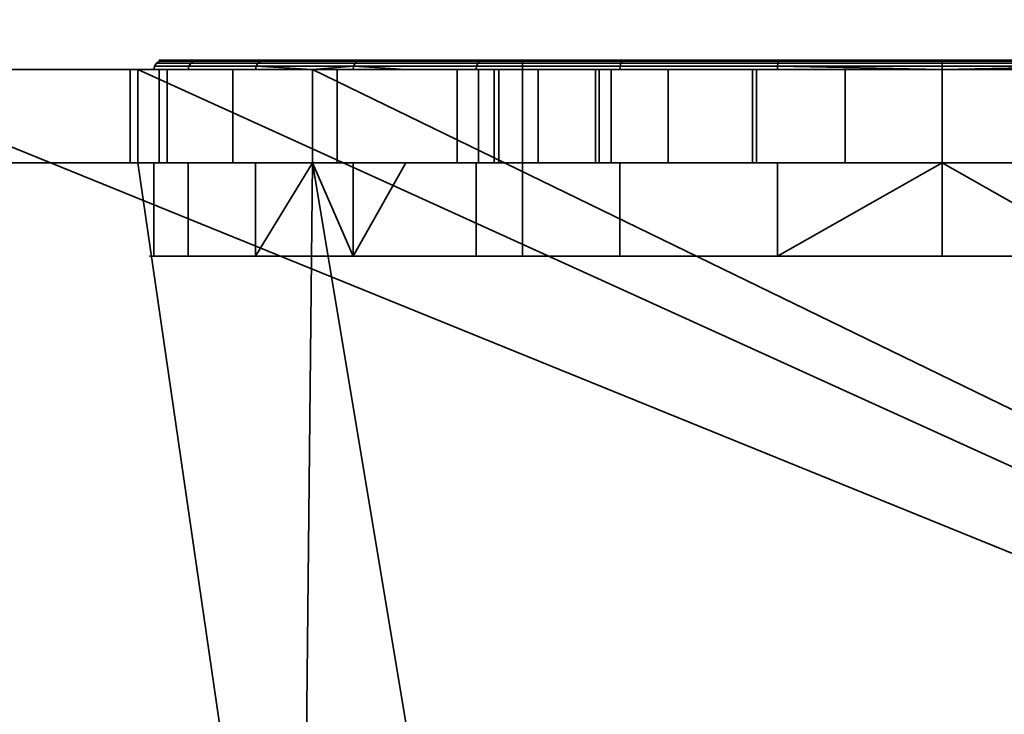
# Model space of a CAD drawing. Header units: millimetres. Extents: x -603 to 3703, y -120 to 193.
# Tile 358 of 656: x 1071.11 to 1081.67, y -30.91 to -23.46. Entities that reach past the tile are written whole.
import ezdxf

# ---------------------------------------------------------------- set-up
doc = ezdxf.new("R2010")
doc.units = ezdxf.units.MM
doc.layers.add('152', color=7, linetype='Continuous', true_color=0xffffff)

# ---------------------------------------------------------------- blocks, each defined once
blk = doc.blocks.new('UG_SURFACE_002')
at = {"layer": '152', "color": 252, "linetype": 'Continuous', "lineweight": 35}
for points in [[(2177.5, -35, 2213), (2177.5, 174.4, 2213), (822.5, 174.4, 2213), (822.5, -35, 2213)], [(972.5, -35, 2063), (972.5, 174.4, 2063), (2027.5, 174.4, 2063), (2027.5, -35, 2063)]]:
    blk.add_3dface(points, dxfattribs=at)
blk = doc.blocks.new('UG_SURFACE_085')
at = {"layer": '152', "color": 43, "linetype": 'Continuous', "lineweight": 35}
for points in [[(1016, -49, 2017), (1984, -49, 2017), (1984, 0, 2017), (1016, 0, 2017)], [(1016, -47), (1016, -2), (1984, -2), (1984, -47)]]:
    blk.add_3dface(points, dxfattribs=at)
blk = doc.blocks.new('UG_SURFACE_086')
at = {"layer": '152', "color": 252, "linetype": 'Continuous', "lineweight": 35}
for points in [[(1073.639, -24, 1099.75), (1072.547, -24, 1103.112), (1072.554, -23.962, 1103.112), (1073.645, -23.962, 1099.754)], [(1072.547, -24, 1103.112), (1072.916, -24, 1106.627), (1072.923, -23.962, 1106.624), (1072.554, -23.962, 1103.112)], [(1073.645, -23.962, 1099.754), (1072.554, -23.962, 1103.112), (1072.576, -23.929, 1103.115), (1073.664, -23.929, 1099.765)], [(1072.554, -23.962, 1103.112), (1072.923, -23.962, 1106.624), (1072.944, -23.929, 1106.618), (1072.576, -23.929, 1103.115)], [(1073.664, -23.929, 1099.765), (1072.576, -23.929, 1103.115), (1072.608, -23.908, 1103.118), (1073.692, -23.908, 1099.781)], [(1072.576, -23.929, 1103.115), (1072.944, -23.929, 1106.618), (1072.975, -23.908, 1106.608), (1072.608, -23.908, 1103.118)], [(1073.692, -23.908, 1099.781), (1072.608, -23.908, 1103.118), (1072.646, -23.9, 1103.122), (1073.725, -23.9, 1099.8)], [(1072.608, -23.908, 1103.118), (1072.975, -23.908, 1106.608), (1073.011, -23.9, 1106.596), (1072.646, -23.9, 1103.122)], [(1076.5, -23.9, 1099.5), (1073.725, -23.9, 1099.8), (1072.646, -23.9, 1103.122), (1073.011, -23.9, 1106.596)], [(1074.689, -23.962, 1109.683), (1072.923, -23.962, 1106.624), (1072.916, -24, 1106.627), (1074.25, -24, 1108.937)], [(1072.923, -23.962, 1106.624), (1074.689, -23.962, 1109.683), (1074.705, -23.929, 1109.668), (1072.944, -23.929, 1106.618)], [(1072.944, -23.929, 1106.618), (1074.705, -23.929, 1109.668), (1074.729, -23.908, 1109.646), (1072.975, -23.908, 1106.608)], [(1072.975, -23.908, 1106.608), (1074.729, -23.908, 1109.646), (1074.758, -23.9, 1109.621), (1073.011, -23.9, 1106.596)], [(1073.011, -23.9, 1106.596), (1074.758, -23.9, 1109.621), (1076.5, -23.9, 1108.5), (1076.5, -23.9, 1099.5)], [(1074.25, -24, 1099.071), (1073.639, -24, 1099.75), (1073.645, -23.962, 1099.754)], [(1076.008, -23.962, 1097.129), (1073.645, -23.962, 1099.754), (1073.664, -23.929, 1099.765), (1076.021, -23.929, 1097.147)], [(1073.645, -23.962, 1099.754), (1076.008, -23.962, 1097.129), (1076.004, -24, 1097.123), (1074.25, -24, 1099.071)], [(1076.021, -23.929, 1097.147), (1073.664, -23.929, 1099.765), (1073.692, -23.908, 1099.781), (1076.04, -23.908, 1097.173)], [(1076.04, -23.908, 1097.173), (1073.692, -23.908, 1099.781), (1073.725, -23.9, 1099.8), (1076.063, -23.9, 1097.204)], [(1076.5, -23.9, 1099.5), (1076.063, -23.9, 1097.204), (1073.725, -23.9, 1099.8)], [(1074.25, -24, 1108.937), (1074.683, -24, 1109.688), (1074.689, -23.962, 1109.683)], [(1074.689, -23.962, 1109.683), (1074.683, -24, 1109.688), (1075.251, -24, 1110.1)], [(1074.689, -23.962, 1109.683), (1077.546, -23.962, 1111.758), (1077.555, -23.929, 1111.738), (1074.705, -23.929, 1109.668)], [(1075.251, -24, 1110.1), (1077.543, -24, 1111.765), (1077.546, -23.962, 1111.758), (1074.689, -23.962, 1109.683)], [(1074.705, -23.929, 1109.668), (1077.555, -23.929, 1111.738), (1077.568, -23.908, 1111.709), (1074.729, -23.908, 1109.646)], [(1074.729, -23.908, 1109.646), (1077.568, -23.908, 1111.709), (1077.583, -23.9, 1111.674), (1074.758, -23.9, 1109.621)], [(1076.5, -23.9, 1108.5), (1074.758, -23.9, 1109.621), (1077.583, -23.9, 1111.674), (1081, -23.9, 1112.4)], [(1079.233, -24, 1095.686), (1076.004, -24, 1097.123), (1076.008, -23.962, 1097.129), (1079.234, -23.962, 1095.693)], [(1079.234, -23.962, 1095.693), (1076.008, -23.962, 1097.129), (1076.021, -23.929, 1097.147), (1079.239, -23.929, 1095.714)], [(1079.239, -23.929, 1095.714), (1076.021, -23.929, 1097.147), (1076.04, -23.908, 1097.173), (1079.246, -23.908, 1095.746)], [(1079.246, -23.908, 1095.746), (1076.04, -23.908, 1097.173), (1076.063, -23.9, 1097.204), (1079.254, -23.9, 1095.784)], [(1082.747, -23.9, 1095.784), (1079.254, -23.9, 1095.784), (1076.063, -23.9, 1097.204), (1076.5, -23.9, 1099.5)], [(1076.5, -23.9, 1099.5), (1085.5, -23.9, 1099.5), (1085.937, -23.9, 1097.204), (1082.747, -23.9, 1095.784)], [(1085.5, -23.9, 1108.5), (1076.5, -23.9, 1108.5), (1081, -23.9, 1112.4), (1084.417, -23.9, 1111.674)], [(1076.5, -26, 1099.5), (1085.5, -26, 1099.5), (1085.5, -23.9, 1099.5), (1076.5, -23.9, 1099.5)], [(1076.5, -26, 1108.5), (1076.5, -26, 1099.5), (1076.5, -23.9, 1099.5), (1076.5, -23.9, 1108.5)], [(1085.5, -26, 1108.5), (1076.5, -26, 1108.5), (1076.5, -23.9, 1108.5), (1085.5, -23.9, 1108.5)], [(1077.543, -24, 1111.765), (1081, -24, 1112.5), (1081, -23.962, 1112.492), (1077.546, -23.962, 1111.758)], [(1077.546, -23.962, 1111.758), (1081, -23.962, 1112.492), (1081, -23.929, 1112.471), (1077.555, -23.929, 1111.738)], [(1077.555, -23.929, 1111.738), (1081, -23.929, 1112.471), (1081, -23.908, 1112.438), (1077.568, -23.908, 1111.709)], [(1077.568, -23.908, 1111.709), (1081, -23.908, 1112.438), (1081, -23.9, 1112.4), (1077.583, -23.9, 1111.674)], [(1081, -24, 1095.5), (1079.233, -24, 1095.686), (1079.234, -23.962, 1095.693)], [(1082.766, -23.962, 1095.693), (1079.234, -23.962, 1095.693), (1079.239, -23.929, 1095.714), (1082.761, -23.929, 1095.714)], [(1081, -24, 1095.5), (1079.234, -23.962, 1095.693), (1082.766, -23.962, 1095.693)], [(1082.761, -23.929, 1095.714), (1079.239, -23.929, 1095.714), (1079.246, -23.908, 1095.746), (1082.754, -23.908, 1095.746)], [(1082.754, -23.908, 1095.746), (1079.246, -23.908, 1095.746), (1079.254, -23.9, 1095.784), (1082.747, -23.9, 1095.784)], [(1081, -23.908, 1112.438), (1084.432, -23.908, 1111.709), (1084.417, -23.9, 1111.674), (1081, -23.9, 1112.4)], [(1081, -23.929, 1112.471), (1084.445, -23.929, 1111.738), (1084.432, -23.908, 1111.709), (1081, -23.908, 1112.438)], [(1081, -23.962, 1112.492), (1084.454, -23.962, 1111.758), (1084.445, -23.929, 1111.738), (1081, -23.929, 1112.471)], [(1082.766, -23.962, 1095.693), (1082.767, -24, 1095.686), (1081, -24, 1095.5)], [(1081, -24, 1112.5), (1084.457, -24, 1111.765), (1084.454, -23.962, 1111.758), (1081, -23.962, 1112.492)], [(1068.975, -24, 1167.5), (1019, -24, 1167.5), (1019, -37, 1167.5), (1101, -37, 1167.5)], [(1101, -37, 1002.5), (1019, -37, 1002.5), (1019, -24, 1002.5), (1068.975, -24, 1002.5)], [(1101, -37, 1167.5), (1072.375, -24, 1167.5), (1068.975, -24, 1167.5)], [(1101, -37, 1002.5), (1068.975, -24, 1002.5), (1072.375, -24, 1002.5)], [(1068.975, -24, 1033.975), (1072.293, -24, 1031.132), (1072.375, -24, 1030.875)], [(1068.975, -24, 1033.975), (1072.375, -24, 1033.975), (1072.375, -24, 1031.877), (1072.293, -24, 1031.132)], [(1072.375, -24, 1030.875), (1072.375, -24, 1013.575), (1068.975, -24, 1013.575), (1068.975, -24, 1033.975)], [(1068.975, -24, 1002.5), (1068.975, -24, 1013.575), (1072.375, -24, 1013.575), (1072.375, -24, 1002.5)], [(1068.975, -24, 1033.975), (1068.975, -24, 1058.875), (1072.375, -24, 1058.875), (1072.375, -24, 1033.975)], [(1068.975, -24, 1058.875), (1068.975, -24, 1091.25), (1072.375, -24, 1091.25), (1072.375, -24, 1058.875)], [(1068.975, -24, 1091.25), (1068.975, -24, 1110.1), (1072.375, -24, 1110.1), (1072.375, -24, 1091.25)], [(1068.975, -24, 1110.1), (1068.975, -24, 1128.75), (1072.375, -24, 1128.75), (1072.375, -24, 1110.1)], [(1068.975, -24, 1128.75), (1068.975, -24, 1167.5), (1072.375, -24, 1167.5), (1072.375, -24, 1128.75)], [(1072.375, -24, 1030.875), (1072.293, -24, 1031.132), (1072.293, -25, 1031.132), (1072.375, -25, 1030.875)], [(1072.375, -25, 1031.877), (1072.293, -25, 1031.132), (1072.293, -24, 1031.132), (1072.375, -24, 1031.877)], [(1101, -37, 1167.5), (1074.25, -24, 1167.5), (1072.375, -24, 1167.5)], [(1101, -37, 1002.5), (1072.375, -24, 1002.5), (1074.25, -24, 1002.5)], [(1072.375, -24, 1110.1), (1072.916, -24, 1106.627), (1072.547, -24, 1103.112)], [(1072.547, -24, 1103.112), (1072.375, -24, 1091.25), (1072.375, -24, 1110.1)], [(1072.375, -24, 1110.1), (1074.25, -24, 1110.1), (1074.25, -24, 1108.937), (1072.916, -24, 1106.627)], [(1072.547, -24, 1103.112), (1073.639, -24, 1099.75), (1072.375, -24, 1091.25)], [(1072.375, -24, 1058.875), (1074.25, -24, 1058.875), (1074.25, -24, 1037.42), (1072.689, -24, 1034.737)], [(1072.375, -24, 1013.575), (1072.375, -24, 1030.875), (1073.393, -24, 1027.676)], [(1073.393, -24, 1027.676), (1074.25, -24, 1026.71), (1074.25, -24, 1013.575), (1072.375, -24, 1013.575)], [(1072.375, -24, 1031.877), (1072.375, -24, 1033.975), (1072.605, -24, 1033.975)], [(1072.689, -24, 1034.737), (1072.605, -24, 1033.975), (1072.375, -24, 1033.975), (1072.375, -24, 1058.875)], [(1073.639, -24, 1099.75), (1074.25, -24, 1099.071), (1074.25, -24, 1091.25), (1072.375, -24, 1091.25)], [(1072.375, -24, 1002.5), (1072.375, -24, 1013.575), (1074.25, -24, 1013.575), (1074.25, -24, 1002.5)], [(1072.375, -24, 1058.875), (1072.375, -24, 1091.25), (1074.25, -24, 1091.25), (1074.25, -24, 1058.875)], [(1072.375, -24, 1110.1), (1072.375, -24, 1128.75), (1074.25, -24, 1128.75), (1074.25, -24, 1110.1)], [(1072.375, -24, 1128.75), (1072.375, -24, 1167.5), (1074.25, -24, 1167.5), (1074.25, -24, 1128.75)], [(1072.375, -24, 1031.877), (1072.605, -24, 1033.975), (1072.605, -25, 1033.975), (1072.375, -25, 1031.877)], [(1072.375, -25, 1030.875), (1073.393, -25, 1027.676), (1073.393, -24, 1027.676), (1072.375, -24, 1030.875)], [(1072.605, -24, 1033.975), (1072.689, -24, 1034.737), (1072.689, -25, 1034.737), (1072.605, -25, 1033.975)], [(1074.25, -25, 1037.42), (1072.689, -25, 1034.737), (1072.689, -24, 1034.737), (1074.25, -24, 1037.42)], [(1074.25, -24, 1026.71), (1073.393, -24, 1027.676), (1073.393, -25, 1027.676), (1074.25, -25, 1026.71)], [(1101, -37, 1167.5), (1087.75, -24, 1167.5), (1074.25, -24, 1167.5)], [(1101, -37, 1002.5), (1074.25, -24, 1002.5), (1087.75, -24, 1002.5)], [(1074.25, -24, 1128.75), (1078.966, -24, 1145.432), (1081, -24, 1145)], [(1074.25, -24, 1128.75), (1074.25, -24, 1167.5), (1076.027, -24, 1150.523)], [(1074.25, -24, 1167.5), (1079.96, -24, 1154.891), (1078.061, -24, 1154.045)], [(1074.25, -24, 1128.75), (1077.284, -24, 1146.654), (1078.966, -24, 1145.432)], [(1076.027, -24, 1150.523), (1076.245, -24, 1148.455), (1074.25, -24, 1128.75)], [(1078.061, -24, 1154.045), (1076.67, -24, 1152.5), (1074.25, -24, 1167.5)], [(1081, -24, 1145), (1083.034, -24, 1145.432), (1087.75, -24, 1128.75), (1074.25, -24, 1128.75)], [(1076.67, -24, 1152.5), (1076.027, -24, 1150.523), (1074.25, -24, 1167.5)], [(1074.25, -24, 1167.5), (1087.75, -24, 1167.5), (1082.04, -24, 1154.891), (1079.96, -24, 1154.891)], [(1076.245, -24, 1148.455), (1077.284, -24, 1146.654), (1074.25, -24, 1128.75)], [(1074.25, -24, 1058.875), (1078.966, -24, 1077.432), (1081, -24, 1077)], [(1074.25, -24, 1091.25), (1079.96, -24, 1086.891), (1078.061, -24, 1086.045)], [(1074.25, -24, 1058.875), (1077.284, -24, 1078.654), (1078.966, -24, 1077.432)], [(1074.25, -24, 1058.875), (1074.25, -24, 1091.25), (1076.027, -24, 1082.523), (1076.245, -24, 1080.455)], [(1078.061, -24, 1086.045), (1076.67, -24, 1084.5), (1074.25, -24, 1091.25)], [(1081, -24, 1077), (1083.034, -24, 1077.432), (1087.75, -24, 1058.875), (1074.25, -24, 1058.875)], [(1076.67, -24, 1084.5), (1076.027, -24, 1082.523), (1074.25, -24, 1091.25)], [(1074.25, -24, 1091.25), (1087.75, -24, 1091.25), (1082.04, -24, 1086.891), (1079.96, -24, 1086.891)], [(1076.245, -24, 1080.455), (1077.284, -24, 1078.654), (1074.25, -24, 1058.875)], [(1074.25, -24, 1128.75), (1087.75, -24, 1128.75), (1081, -24, 1112.5), (1077.543, -24, 1111.765)], [(1074.25, -24, 1110.1), (1075.251, -24, 1110.1), (1074.683, -24, 1109.688)], [(1074.25, -24, 1091.25), (1079.233, -24, 1095.686), (1081, -24, 1095.5)], [(1081, -24, 1095.5), (1082.767, -24, 1095.686), (1087.75, -24, 1091.25), (1074.25, -24, 1091.25)], [(1074.25, -24, 1091.25), (1076.004, -24, 1097.123), (1079.233, -24, 1095.686)], [(1074.25, -24, 1091.25), (1074.25, -24, 1099.071), (1076.004, -24, 1097.123)], [(1074.25, -24, 1058.875), (1077.452, -24, 1039.998), (1074.513, -24, 1037.872)], [(1074.25, -24, 1058.875), (1081, -24, 1040.75), (1077.452, -24, 1039.998)], [(1084.548, -24, 1039.998), (1081, -24, 1040.75), (1074.25, -24, 1058.875), (1087.75, -24, 1058.875)], [(1074.25, -24, 1013.575), (1075.8, -24, 1013.575), (1075.8, -24, 1012.55)], [(1074.25, -24, 1002.5), (1077.323, -24, 1008.873), (1079.01, -24, 1007.746)], [(1075.8, -24, 1012.55), (1076.196, -24, 1010.56), (1074.25, -24, 1002.5), (1074.25, -24, 1013.575)], [(1076.196, -24, 1010.56), (1077.323, -24, 1008.873), (1074.25, -24, 1002.5)], [(1079.01, -24, 1007.746), (1081, -24, 1007.35), (1087.75, -24, 1002.5), (1074.25, -24, 1002.5)], [(1075.8, -24, 1013.575), (1074.25, -24, 1013.575), (1074.25, -24, 1026.71), (1075.8, -24, 1024.963)], [(1074.513, -24, 1037.872), (1074.25, -24, 1037.42), (1074.25, -24, 1058.875)], [(1074.683, -24, 1109.688), (1074.25, -24, 1108.937), (1074.25, -24, 1110.1)], [(1077.543, -24, 1111.765), (1075.251, -24, 1110.1), (1074.25, -24, 1110.1), (1074.25, -24, 1128.75)], [(1074.25, -24, 1037.42), (1074.513, -24, 1037.872), (1074.513, -25, 1037.872), (1074.25, -25, 1037.42)], [(1074.25, -25, 1026.71), (1075.8, -25, 1024.963), (1075.8, -24, 1024.963), (1074.25, -24, 1026.71)], [(1077.452, -24, 1039.998), (1077.452, -25, 1039.998), (1074.513, -25, 1037.872), (1074.513, -24, 1037.872)], [(1075.8, -24, 1013.575), (1075.8, -24, 1024.963), (1075.8, -25, 1024.963), (1075.8, -25, 1013.575)], [(1075.8, -25, 1013.575), (1075.8, -25, 1012.55), (1075.8, -24, 1012.55), (1075.8, -24, 1013.575)], [(1075.8, -24, 1012.55), (1075.8, -25, 1012.55), (1076.196, -25, 1010.56), (1076.196, -24, 1010.56)], [(1076.027, -24, 1150.523), (1076.027, -25, 1150.523), (1076.245, -25, 1148.455), (1076.245, -24, 1148.455)], [(1076.67, -24, 1152.5), (1076.67, -25, 1152.5), (1076.027, -25, 1150.523), (1076.027, -24, 1150.523)], [(1076.027, -24, 1082.523), (1076.027, -25, 1082.523), (1076.245, -25, 1080.455), (1076.245, -24, 1080.455)], [(1076.67, -24, 1084.5), (1076.67, -25, 1084.5), (1076.027, -25, 1082.523), (1076.027, -24, 1082.523)], [(1076.196, -24, 1010.56), (1076.196, -25, 1010.56), (1077.323, -25, 1008.873), (1077.323, -24, 1008.873)], [(1076.245, -24, 1148.455), (1076.245, -25, 1148.455), (1077.284, -25, 1146.654), (1077.284, -24, 1146.654)], [(1076.245, -24, 1080.455), (1076.245, -25, 1080.455), (1077.284, -25, 1078.654), (1077.284, -24, 1078.654)], [(1078.061, -24, 1154.045), (1078.061, -25, 1154.045), (1076.67, -25, 1152.5), (1076.67, -24, 1152.5)], [(1078.061, -24, 1086.045), (1078.061, -25, 1086.045), (1076.67, -25, 1084.5), (1076.67, -24, 1084.5)], [(1077.284, -24, 1146.654), (1077.284, -25, 1146.654), (1078.966, -25, 1145.432), (1078.966, -24, 1145.432)], [(1077.284, -24, 1078.654), (1077.284, -25, 1078.654), (1078.966, -25, 1077.432), (1078.966, -24, 1077.432)], [(1077.323, -24, 1008.873), (1077.323, -25, 1008.873), (1079.01, -25, 1007.746), (1079.01, -24, 1007.746)], [(1081, -24, 1040.75), (1081, -25, 1040.75), (1077.452, -25, 1039.998), (1077.452, -24, 1039.998)], [(1079.96, -24, 1154.891), (1079.96, -25, 1154.891), (1078.061, -25, 1154.045), (1078.061, -24, 1154.045)], [(1079.96, -24, 1086.891), (1079.96, -25, 1086.891), (1078.061, -25, 1086.045), (1078.061, -24, 1086.045)], [(1078.966, -24, 1145.432), (1078.966, -25, 1145.432), (1081, -25, 1145), (1081, -24, 1145)], [(1078.966, -24, 1077.432), (1078.966, -25, 1077.432), (1081, -25, 1077), (1081, -24, 1077)], [(1079.01, -24, 1007.746), (1079.01, -25, 1007.746), (1081, -25, 1007.35), (1081, -24, 1007.35)], [(1082.04, -24, 1154.891), (1082.04, -25, 1154.891), (1079.96, -25, 1154.891), (1079.96, -24, 1154.891)], [(1082.04, -24, 1086.891), (1082.04, -25, 1086.891), (1079.96, -25, 1086.891), (1079.96, -24, 1086.891)], [(1084.457, -24, 1111.765), (1081, -24, 1112.5), (1087.75, -24, 1128.75)], [(1087.75, -24, 1002.5), (1081, -24, 1007.35), (1082.99, -24, 1007.746)], [(1084.548, -24, 1039.998), (1084.548, -25, 1039.998), (1081, -25, 1040.75), (1081, -24, 1040.75)], [(1081, -24, 1007.35), (1081, -25, 1007.35), (1082.99, -25, 1007.746), (1082.99, -24, 1007.746)], [(1081, -24, 1145), (1081, -25, 1145), (1083.034, -25, 1145.432), (1083.034, -24, 1145.432)], [(1081, -24, 1077), (1081, -25, 1077), (1083.034, -25, 1077.432), (1083.034, -24, 1077.432)], [(1068.975, -37, 1003.5), (1074.125, -37, 1003.5), (1072.375, -25, 1003.5), (1068.975, -25, 1003.5)], [(1074.125, -37, 1166.5), (1068.975, -37, 1166.5), (1068.975, -25, 1166.5), (1072.375, -25, 1166.5)], [(1068.975, -25, 1033.975), (1068.975, -25, 1013.575), (1072.375, -25, 1013.575), (1072.375, -25, 1030.875)], [(1072.375, -25, 1030.875), (1072.293, -25, 1031.132), (1068.975, -25, 1033.975)], [(1072.293, -25, 1031.132), (1072.375, -25, 1031.877), (1072.375, -25, 1033.975), (1068.975, -25, 1033.975)], [(1072.375, -25, 1003.5), (1072.375, -25, 1013.575), (1068.975, -25, 1013.575), (1068.975, -25, 1003.5)], [(1072.375, -25, 1033.975), (1072.375, -25, 1058.875), (1068.975, -25, 1058.875), (1068.975, -25, 1033.975)], [(1072.375, -25, 1058.875), (1072.375, -25, 1091.25), (1068.975, -25, 1091.25), (1068.975, -25, 1058.875)], [(1072.375, -25, 1091.25), (1072.375, -25, 1110.1), (1068.975, -25, 1110.1), (1068.975, -25, 1091.25)], [(1072.375, -25, 1110.1), (1072.375, -25, 1128.75), (1068.975, -25, 1128.75), (1068.975, -25, 1110.1)], [(1072.375, -25, 1128.75), (1072.375, -25, 1166.5), (1068.975, -25, 1166.5), (1068.975, -25, 1128.75)], [(1074.125, -37, 1003.5), (1074.25, -25, 1003.5), (1072.375, -25, 1003.5)], [(1072.375, -25, 1166.5), (1074.25, -25, 1166.5), (1074.125, -37, 1166.5)], [(1072.375, -25, 1110.1), (1072.375, -25, 1091.25), (1072.547, -25, 1103.112)], [(1072.375, -25, 1091.25), (1073.639, -25, 1099.75), (1072.547, -25, 1103.112)], [(1072.547, -25, 1103.112), (1072.916, -25, 1106.627), (1072.375, -25, 1110.1)], [(1072.375, -25, 1091.25), (1074.25, -25, 1091.25), (1074.25, -25, 1099.071), (1073.639, -25, 1099.75)], [(1072.375, -25, 1013.575), (1074.25, -25, 1013.575), (1074.25, -25, 1026.71), (1073.393, -25, 1027.676)], [(1072.375, -25, 1058.875), (1072.375, -25, 1033.975), (1072.605, -25, 1033.975), (1072.689, -25, 1034.737)], [(1072.689, -25, 1034.737), (1074.25, -25, 1037.42), (1074.25, -25, 1058.875), (1072.375, -25, 1058.875)], [(1072.605, -25, 1033.975), (1072.375, -25, 1033.975), (1072.375, -25, 1031.877)], [(1073.393, -25, 1027.676), (1072.375, -25, 1030.875), (1072.375, -25, 1013.575)], [(1072.916, -25, 1106.627), (1074.25, -25, 1108.937), (1074.25, -25, 1110.1), (1072.375, -25, 1110.1)], [(1074.25, -25, 1003.5), (1074.25, -25, 1013.575), (1072.375, -25, 1013.575), (1072.375, -25, 1003.5)], [(1074.25, -25, 1058.875), (1074.25, -25, 1091.25), (1072.375, -25, 1091.25), (1072.375, -25, 1058.875)], [(1074.25, -25, 1110.1), (1074.25, -25, 1128.75), (1072.375, -25, 1128.75), (1072.375, -25, 1110.1)], [(1074.25, -25, 1128.75), (1074.25, -25, 1166.5), (1072.375, -25, 1166.5), (1072.375, -25, 1128.75)], [(1072.547, -26, 1103.112), (1072.547, -25, 1103.112), (1073.639, -25, 1099.75), (1073.639, -26, 1099.75)], [(1072.916, -26, 1106.627), (1072.916, -25, 1106.627), (1072.547, -25, 1103.112), (1072.547, -26, 1103.112)], [(1074.25, -25, 1108.937), (1072.916, -25, 1106.627), (1072.916, -26, 1106.627), (1074.683, -26, 1109.688)], [(1073.639, -26, 1099.75), (1073.639, -25, 1099.75), (1074.25, -25, 1099.071)], [(1074.25, -25, 1099.071), (1076.004, -25, 1097.123), (1076.004, -26, 1097.123), (1073.639, -26, 1099.75)], [(1074.25, -25, 1003.5), (1074.125, -37, 1003.5), (1076.25, -37, 1003.5)], [(1074.25, -25, 1166.5), (1076.25, -37, 1166.5), (1074.125, -37, 1166.5)], [(1076.25, -37, 1003.5), (1085.75, -37, 1003.5), (1087.75, -25, 1003.5), (1074.25, -25, 1003.5)], [(1074.25, -25, 1166.5), (1087.75, -25, 1166.5), (1085.75, -37, 1166.5), (1076.25, -37, 1166.5)], [(1074.25, -25, 1166.5), (1076.67, -25, 1152.5), (1078.061, -25, 1154.045)], [(1074.25, -25, 1166.5), (1076.027, -25, 1150.523), (1076.67, -25, 1152.5)], [(1074.25, -25, 1128.75), (1077.284, -25, 1146.654), (1076.245, -25, 1148.455)], [(1087.75, -25, 1166.5), (1074.25, -25, 1166.5), (1079.96, -25, 1154.891), (1082.04, -25, 1154.891)], [(1076.245, -25, 1148.455), (1076.027, -25, 1150.523), (1074.25, -25, 1166.5), (1074.25, -25, 1128.75)], [(1078.061, -25, 1154.045), (1079.96, -25, 1154.891), (1074.25, -25, 1166.5)], [(1074.25, -25, 1128.75), (1081, -25, 1145), (1078.966, -25, 1145.432)], [(1078.966, -25, 1145.432), (1077.284, -25, 1146.654), (1074.25, -25, 1128.75)], [(1074.25, -25, 1091.25), (1076.67, -25, 1084.5), (1078.061, -25, 1086.045)], [(1074.25, -25, 1091.25), (1076.027, -25, 1082.523), (1076.67, -25, 1084.5)], [(1074.25, -25, 1058.875), (1077.284, -25, 1078.654), (1076.245, -25, 1080.455)], [(1087.75, -25, 1091.25), (1074.25, -25, 1091.25), (1079.96, -25, 1086.891), (1082.04, -25, 1086.891)], [(1076.245, -25, 1080.455), (1076.027, -25, 1082.523), (1074.25, -25, 1091.25), (1074.25, -25, 1058.875)], [(1078.061, -25, 1086.045), (1079.96, -25, 1086.891), (1074.25, -25, 1091.25)], [(1074.25, -25, 1058.875), (1081, -25, 1077), (1078.966, -25, 1077.432)], [(1078.966, -25, 1077.432), (1077.284, -25, 1078.654), (1074.25, -25, 1058.875)], [(1074.25, -25, 1110.1), (1074.25, -25, 1108.937), (1074.683, -25, 1109.688)], [(1087.75, -25, 1128.75), (1074.25, -25, 1128.75), (1081, -25, 1112.5), (1084.457, -25, 1111.765)], [(1074.25, -25, 1128.75), (1074.25, -25, 1110.1), (1075.251, -25, 1110.1), (1077.543, -25, 1111.765)], [(1077.543, -25, 1111.765), (1081, -25, 1112.5), (1074.25, -25, 1128.75)], [(1081, -25, 1095.5), (1079.233, -25, 1095.686), (1074.25, -25, 1091.25), (1087.75, -25, 1091.25)], [(1079.233, -25, 1095.686), (1076.004, -25, 1097.123), (1074.25, -25, 1091.25)], [(1074.25, -25, 1013.575), (1074.25, -25, 1003.5), (1076.196, -25, 1010.56), (1075.8, -25, 1012.55)], [(1074.25, -25, 1003.5), (1077.323, -25, 1008.873), (1076.196, -25, 1010.56)], [(1074.25, -25, 1003.5), (1081, -25, 1007.35), (1079.01, -25, 1007.746)], [(1079.01, -25, 1007.746), (1077.323, -25, 1008.873), (1074.25, -25, 1003.5)], [(1082.99, -25, 1007.746), (1081, -25, 1007.35), (1074.25, -25, 1003.5), (1087.75, -25, 1003.5)], [(1074.25, -25, 1058.875), (1074.25, -25, 1037.42), (1074.513, -25, 1037.872)], [(1074.513, -25, 1037.872), (1077.452, -25, 1039.998), (1074.25, -25, 1058.875)], [(1077.452, -25, 1039.998), (1081, -25, 1040.75), (1087.75, -25, 1058.875), (1074.25, -25, 1058.875)], [(1074.25, -25, 1026.71), (1074.25, -25, 1013.575), (1075.8, -25, 1013.575), (1075.8, -25, 1024.963)], [(1075.8, -25, 1012.55), (1075.8, -25, 1013.575), (1074.25, -25, 1013.575)], [(1076.004, -25, 1097.123), (1074.25, -25, 1099.071), (1074.25, -25, 1091.25)], [(1074.683, -25, 1109.688), (1075.251, -25, 1110.1), (1074.25, -25, 1110.1)], [(1083.034, -25, 1077.432), (1081, -25, 1077), (1074.25, -25, 1058.875), (1087.75, -25, 1058.875)], [(1083.034, -25, 1145.432), (1081, -25, 1145), (1074.25, -25, 1128.75), (1087.75, -25, 1128.75)], [(1074.683, -26, 1109.688), (1074.683, -25, 1109.688), (1074.25, -25, 1108.937)], [(1074.683, -26, 1109.688), (1077.543, -26, 1111.765), (1077.543, -25, 1111.765), (1075.251, -25, 1110.1)], [(1075.251, -25, 1110.1), (1074.683, -25, 1109.688), (1074.683, -26, 1109.688)], [(1076.004, -26, 1097.123), (1076.004, -25, 1097.123), (1079.233, -25, 1095.686), (1079.233, -26, 1095.686)], [(1081, -26, 1112.5), (1081, -25, 1112.5), (1077.543, -25, 1111.765), (1077.543, -26, 1111.765)], [(1082.767, -26, 1095.686), (1079.233, -26, 1095.686), (1081, -25, 1095.5)], [(1079.233, -26, 1095.686), (1079.233, -25, 1095.686), (1081, -25, 1095.5)], [(1087.75, -25, 1091.25), (1082.767, -25, 1095.686), (1081, -25, 1095.5)], [(1087.75, -25, 1058.875), (1081, -25, 1040.75), (1084.548, -25, 1039.998)], [(1084.457, -26, 1111.765), (1084.457, -25, 1111.765), (1081, -25, 1112.5), (1081, -26, 1112.5)], [(1081, -25, 1095.5), (1082.767, -25, 1095.686), (1082.767, -26, 1095.686)], [(1076.5, -26, 1108.5), (1074.683, -26, 1109.688), (1072.916, -26, 1106.627), (1072.547, -26, 1103.112)], [(1072.547, -26, 1103.112), (1073.639, -26, 1099.75), (1076.5, -26, 1099.5), (1076.5, -26, 1108.5)], [(1073.639, -26, 1099.75), (1076.004, -26, 1097.123), (1076.5, -26, 1099.5)], [(1077.543, -26, 1111.765), (1074.683, -26, 1109.688), (1076.5, -26, 1108.5)], [(1085.5, -26, 1099.5), (1076.5, -26, 1099.5), (1076.004, -26, 1097.123), (1079.233, -26, 1095.686)], [(1076.5, -26, 1108.5), (1085.5, -26, 1108.5), (1084.457, -26, 1111.765), (1081, -26, 1112.5)], [(1081, -26, 1112.5), (1077.543, -26, 1111.765), (1076.5, -26, 1108.5)], [(1079.233, -26, 1095.686), (1082.767, -26, 1095.686), (1085.996, -26, 1097.123), (1085.5, -26, 1099.5)]]:
    blk.add_3dface(points, dxfattribs=at)
blk = doc.blocks.new('UG_SURFACE_089')
at = {"layer": '152', "color": 252, "linetype": 'Continuous', "lineweight": 35}
for points in [[(1011, -46.92, 2022.5), (1989, -46.92, 2022.5), (1989, 14.42, 2022.5), (1011, 14.42, 2022.5)], [(1012.5, -46.92, 2021), (1012.5, 14.42, 2021), (1987.5, 14.42, 2021), (1987.5, -46.92, 2021)]]:
    blk.add_3dface(points, dxfattribs=at)

msp = doc.modelspace()

# ---------------------------------------------------------------- linework, layer by layer
at = {"layer": '152', "color": 252, "linetype": 'Continuous', "lineweight": -3, "true_color": 0x939598}
for p, q in [((1076.5, -23.9, 1108.5), (1076.5, -26, 1108.5)), ((1076.5, -23.9, 1108.5), (1085.5, -23.9, 1108.5)), ((1076.5, -23.9, 1099.5), (1076.5, -26, 1099.5)), ((1085.5, -23.9, 1099.5), (1076.5, -23.9, 1099.5)), ((1076.5, -23.9, 1099.5), (1076.5, -23.9, 1108.5)), ((1019, -24, 1167.5), (1101, -24, 1167.5)), ((1019, -24, 1002.5), (1101, -24, 1002.5)), ((1075.8, -24, 1024.963), (1075.8, -24, 1012.55)), ((1075.8, -24, 1012.55), (1075.8, -25, 1012.55)), ((1075.8, -24, 1024.963), (1075.8, -25, 1024.963)), ((1019, -25, 1166.5), (1100.586, -25, 1166.5)), ((1019, -25, 1003.5), (1100.586, -25, 1003.5)), ((1075.8, -25, 1024.963), (1075.8, -25, 1012.55)), ((1076.5, -26, 1108.5), (1085.5, -26, 1108.5)), ((1076.5, -26, 1099.5), (1076.5, -26, 1108.5)), ((1085.5, -26, 1099.5), (1076.5, -26, 1099.5))]:
    msp.add_line(p, q, dxfattribs=at)
at = {"layer": '152', "color": 252, "linetype": 'Continuous', "lineweight": -3, "true_color": 0x939598, "extrusion": (0, 1, 0)}
for centre, radius in [((-1081, 1104, -23.9), 8.4), ((-1081, 1104, -24), 8.5), ((-1081, 1104, -25), 8.5)]:
    msp.add_circle(centre, radius, dxfattribs=at)
at = {"layer": '152', "color": 252, "linetype": 'Continuous', "lineweight": -3, "true_color": 0x939598, "extrusion": (0, -1, 0)}
for centre, radius in [((1081, 1082, 24), 5), ((1081, 1150, 24), 5), ((1081, 1082, 25), 5), ((1081, 1150, 25), 5), ((1081, 1104, 26), 8.5)]:
    msp.add_circle(centre, radius, dxfattribs=at)
for centre, radius, start, end in [((1081, 1032, 24), 8.75, 306.4617, 233.5383), ((1081, 1012.55, 24), 5.2, 180, 0), ((1081, 1032, 25), 8.75, 306.4617, 233.5383), ((1081, 1012.55, 25), 5.2, 180, 0)]:
    msp.add_arc(centre, radius, start, end, dxfattribs=at)

# ---------------------------------------------------------------- block references
at = {"layer": '152', "color": 252, "linetype": 'Continuous', "lineweight": -3, "true_color": 0x939598}
for name in ['UG_SURFACE_002', 'UG_SURFACE_089', 'UG_SURFACE_085', 'UG_SURFACE_086']:
    msp.add_blockref(name, (0, 0), dxfattribs=at)

doc.saveas('drawing.dxf')
